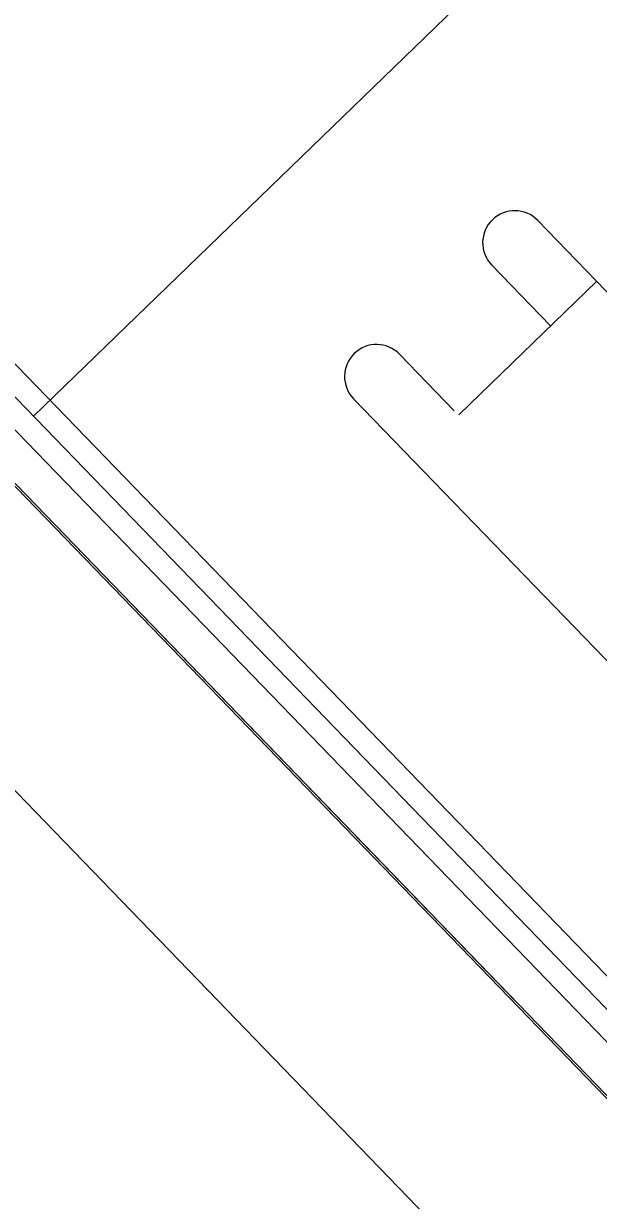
# Model space of a CAD drawing. Extents: x 468143 to 491361, y 1438528 to 1468730.
# Drawn here: x 490354.7762 to 490354.9086, y 1467642.8498 to 1467643.1207 of the extents above; entities that cross this region are included whole.
import ezdxf

# ---------------------------------------------------------------- set-up
doc = ezdxf.new("R2010")
doc.units = 0
doc.layers.add('Xreference_dp', color=7, linetype='Continuous')

msp = doc.modelspace()

# ---------------------------------------------------------------- linework, layer by layer
at = {"layer": 'Xreference_dp'}
for p, q in [((490353.84223560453, 1467643.9777606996), (490354.8894473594, 1467642.8957257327)), ((490353.84223560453, 1467643.9777606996), (490357.66554325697, 1467640.0273155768)), ((490353.84223560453, 1467643.9777606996), (490354.8894473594, 1467642.8957257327)), ((490353.84223560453, 1467643.9777606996), (490357.66554325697, 1467640.0273155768)), ((490353.87119383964, 1467643.8771441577), (490357.6024354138, 1467640.0218266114)), ((490353.87119383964, 1467643.8771441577), (490357.6024354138, 1467640.0218266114)), ((490355.78224313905, 1467641.9725669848), (490354.04196605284, 1467643.7707139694)), ((490355.78224313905, 1467641.9725669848), (490354.04196605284, 1467643.7707139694)), ((490355.07110084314, 1467642.7355634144), (490354.65180792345, 1467643.1687991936)), ((490355.07110084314, 1467642.7355634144), (490354.65180792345, 1467643.1687991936)), ((490354.6480056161, 1467643.1651192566), (490355.06729853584, 1467642.7318834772)), ((490354.6480056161, 1467643.1651192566), (490355.06729853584, 1467642.7318834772)), ((490355.06349622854, 1467642.7282035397), (490354.6442003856, 1467643.1614423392)), ((490355.06349622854, 1467642.7282035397), (490354.6442003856, 1467643.1614423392)), ((490354.77847975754, 1467643.0303064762), (490354.9012365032, 1467643.1491125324)), ((490354.77847975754, 1467643.0303064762), (490354.9012365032, 1467643.1491125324)), ((490354.9308882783, 1467643.0379397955), (490354.8946438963, 1467643.0753894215)), ((490354.9308882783, 1467643.0379397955), (490354.8946438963, 1467643.0753894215)), ((490354.8840353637, 1467643.0651223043), (490354.89761077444, 1467643.0510954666)), ((490354.8840353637, 1467643.0651223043), (490354.89761077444, 1467643.0510954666)), ((490354.90821930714, 1467643.0613625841), (490354.8764832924, 1467643.0306479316)), ((490354.90821930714, 1467643.0613625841), (490354.8764832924, 1467643.0306479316)), ((490354.86281829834, 1467643.0445880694), (490354.8754027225, 1467643.0315851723)), ((490354.86281829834, 1467643.0445880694), (490354.8754027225, 1467643.0315851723)), ((490355.02675076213, 1467642.853975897), (490354.85220976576, 1467643.034320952)), ((490355.02675076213, 1467642.853975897), (490354.85220976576, 1467643.034320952))]:
    msp.add_line(p, q, dxfattribs=at)
for centre in [(490354.88933962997, 1467643.070255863), (490354.88933962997, 1467643.070255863), (490354.8575140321, 1467643.0394545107), (490354.8575140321, 1467643.0394545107)]:
    msp.add_arc(centre, 0.007381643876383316, 44.0630277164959, 224.0630277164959, dxfattribs=at)

doc.saveas('drawing.dxf')
